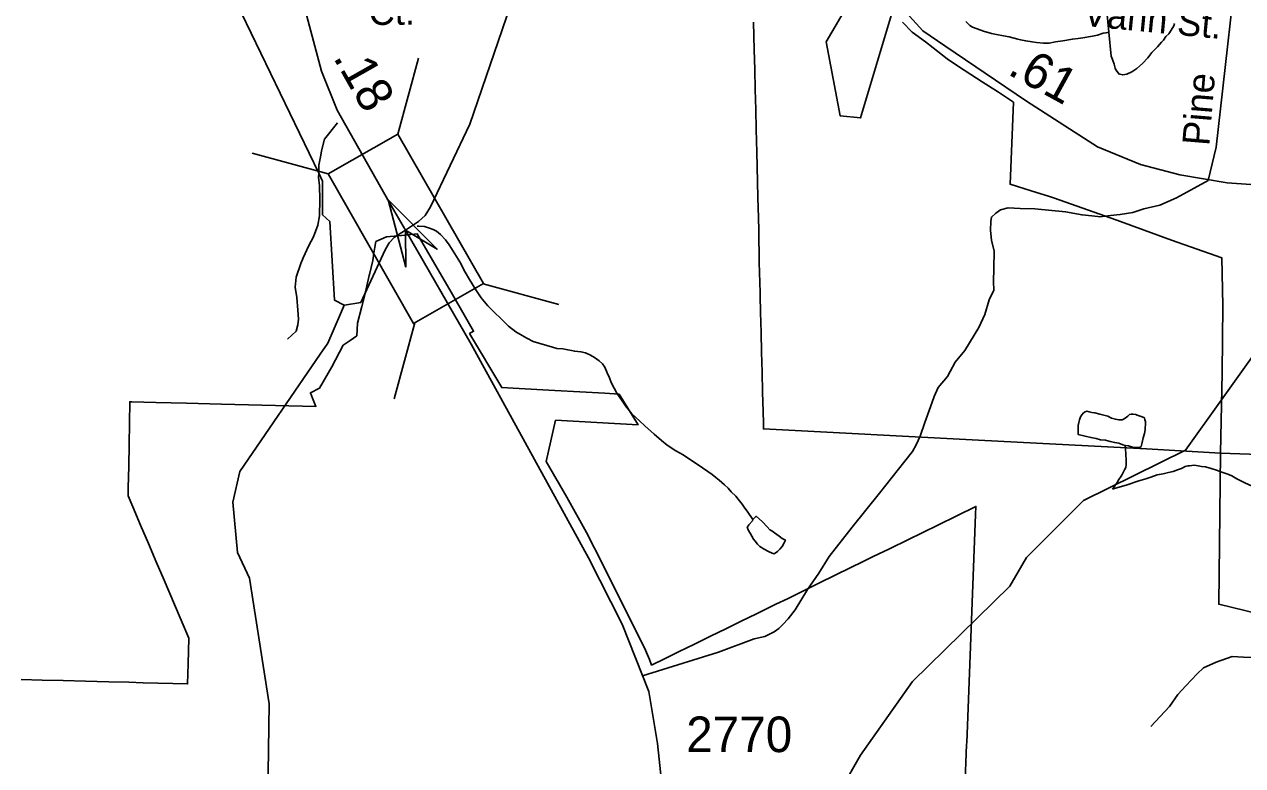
# Model space of a CAD drawing. Extents: x 2001466 to 2224147, y 644118 to 847247.
# Drawn here: x 2061405 to 2065678, y 660904 to 663505 of the extents above; entities that cross this region are included whole.
import ezdxf

# ---------------------------------------------------------------- set-up
doc = ezdxf.new("R2010")
doc.units = 0
for name, color, linetype in [('Exist Boundary Political City Limit New', 7, 'Continuous'), ('Exist Hydrographic Creek Single Shore', 7, 'Continuous'), ('Exist Hydrographic Misc Water Feature', 7, 'Continuous'), ('Exist Road Non-System Type 51', 7, 'Continuous'), ('Exist Road Non-System Type 51 Label', 7, 'Continuous'), ('Exist Road Secondary Mileage Hundredths English Label', 7, 'Continuous'), ('Exist Road Secondary Structure Standard Bridge Attributed CELL', 7, 'Continuous'), ('Exist Road Secondary Structure Standard Bridge CELL', 7, 'Continuous'), ('Exist Road Secondary Type 51 Attributed', 7, 'Continuous'), ('Exist Road Secondary Type 51 Number Label', 7, 'Continuous'), ('Map Preparation Boundary City Limit Buffer Line', 7, 'Continuous')]:
    doc.layers.add(name, color=color, linetype=linetype)

msp = doc.modelspace()

# ---------------------------------------------------------------- linework, layer by layer
at = {"layer": 'Exist Boundary Political City Limit New'}
for points in [[(2064450.1, 663551.2), (2064337.5, 663176.8), (2064265.9, 663184), (2064217.1, 663443.8), (2064351.8, 663673.4)], [(2063962.6, 663512.6), (2063965, 663415.9), (2063966.6, 663345.9), (2063968.4, 663275.9), (2063970.1, 663206), (2063971.8, 663136), (2063973.8, 663055.9), (2063974.9, 663005.9), (2063977.5, 662897.4), (2063979.2, 662826.2), (2063980.4, 662783.4), (2063982.6, 662669.2), (2063985.2, 662564.4), (2063985.8, 662553.5), (2063987.1, 662494.4), (2063988.9, 662424.4), (2063990.5, 662354.4), (2063992.2, 662284.4), (2063993.9, 662214.4), (2063995.8, 662146.5), (2063996.8, 662106.1), (2063997.2, 662085.8), (2064750.9, 662045.9), (2065271, 662019.8), (2065340.9, 662016.2), (2065599.6, 662000.7)], [(2065599.6, 662000.7), (2065605.9, 662282.2), (2065608.2, 662518.7), (2065604.9, 662685.3), (2065428.1, 662748), (2065236, 662817.9), (2065014.5, 662895.9), (2065000, 662900.4), (2064935.6, 662920.4), (2064861.8, 662944.2), (2064874.2, 663231.4), (2064820.9, 663266.9), (2064763.8, 663303), (2064681.5, 663356.5), (2064641.5, 663383.5), (2064592.2, 663421.9), (2064565, 663443.2), (2064518.9, 663477.5), (2064484.9, 663512)], [(2062588.5, 662514.9), (2062597.6, 662551.9), (2062614.5, 662623.9), (2062615.2, 662627.2), (2062626.8, 662675.9), (2062631.2, 662702.1), (2062634.8, 662722.8), (2062638.2, 662742.8), (2062675.1, 662759.2), (2062727.5, 662764.5), (2062782.8, 662769.9), (2062901.6, 662564.8), (2062951.8, 662478.2), (2062980.6, 662428.3), (2062966.6, 662420.1), (2063079.1, 662230.8), (2063119.5, 662228.6), (2063266, 662220.6), (2063440.8, 662211.1), (2063490.9, 662208.1), (2063557.6, 662100.1), (2063268, 662116.2), (2063234.8, 661971.3), (2063308.1, 661845.7), (2063376, 661722.1), (2063433.8, 661610.6), (2063513.5, 661450.4), (2063565.6, 661346), (2063583, 661309.2), (2063596.9, 661276.6), (2063604.5, 661257), (2063649.6, 661279.1), (2063703.6, 661305.5), (2063723.6, 661315.3), (2063757.4, 661331.9), (2063811.2, 661358.3), (2063865.1, 661384.7), (2063919.1, 661411.1), (2063972.9, 661437.5), (2064026.8, 661463.8), (2064040.4, 661470.4), (2064081.2, 661490), (2064135.1, 661516.4), (2064189, 661542.9), (2064253.2, 661574.4), (2064347.1, 661620.4), (2064379.9, 661636.4), (2064441.6, 661666.7), (2064503.4, 661697), (2064608.5, 661748.4), (2064742.2, 661814), (2064740.8, 661785.2), (2064714.6, 661105.9), (2064709.9, 660985.3), (2064709.6, 660978.2), (2064703.5, 660822.3)], [(2061393.6, 661206.6), (2061467.5, 661204.6), (2061541.8, 661202.7), (2061619.9, 661200.7), (2061700.9, 661198.6), (2061771.4, 661196.8), (2061821.4, 661195.4), (2061977.5, 661191.4), (2061979.8, 661261.4), (2061982.5, 661351.4), (2061955.6, 661414.4), (2061931.9, 661469.9), (2061895.4, 661555.3), (2061867.8, 661619.7), (2061840.2, 661684.1), (2061812.8, 661748.4), (2061785.1, 661812.8), (2061769.1, 661850.4), (2061769.6, 661879.4), (2061771, 661955.1), (2061772.2, 662030.5), (2061773.6, 662106), (2061775, 662181), (2061781.9, 662180.8), (2061866, 662178.4), (2061973.2, 662175.8), (2062096.6, 662172.8), (2062427.9, 662164.6), (2062415.9, 662194), (2062408.4, 662212.4), (2062440, 662228.6), (2062483, 662304), (2062522.6, 662379), (2062547.2, 662395.6), (2062571.6, 662412.6), (2062574, 662456.2), (2062588.5, 662514.9)], [(2066275.4, 661305), (2065593.8, 661470.8), (2065599.6, 662000.7)], [(2065599.6, 662000.7), (2065971.9, 661987.2)]]:
    msp.add_lwpolyline(points, dxfattribs=at)
at = {"layer": 'Exist Hydrographic Creek Single Shore'}
for p, q in [((2062524.2, 662514.2), (2062526.8, 662520.1)), ((2062526.8, 662520.1), (2062528.2, 662520.3)), ((2062513.3, 662489), (2062524.2, 662514.2))]:
    msp.add_line(p, q, dxfattribs=at)
for points in [[(2062528.2, 662520.3), (2062585.1, 662528.7), (2062671, 662713.7), (2062684.2, 662738.7), (2062703.3, 662758.5), (2062741.4, 662783.1), (2062787.6, 662812.8), (2062811, 662834.8), (2062829.4, 662864.8), (2062967.1, 663154.1), (2063124.2, 663613.5), (2063540.2, 663946.2), (2063741.9, 664019.3)], [(2062442.5, 662348), (2062469, 662386.7), (2062513.3, 662489)], [(2061717.1, 658619.1), (2061708.1, 659170.5), (2061624, 659520), (2061523.9, 659627), (2061490.1, 659742.5), (2061490.1, 659903.3), (2061523.1, 659978), (2061623, 660035.1), (2061806.1, 660044.5), (2062098.1, 659979.5), (2062215, 660003.3), (2062248, 660071.6), (2062263.1, 661121.2), (2062195.1, 661562.2), (2062153, 661651.6), (2062136, 661829.1), (2062161, 661936.8), (2062442.5, 662348)]]:
    msp.add_lwpolyline(points, dxfattribs=at)
at = {"layer": 'Exist Hydrographic Misc Water Feature'}
for points in [[(2062437.5, 662983), (2062166.2, 663544.3), (2062164.8, 663589.2)], [(2065200.5, 663561.5), (2065208.7, 663477.5)], [(2064706.7, 663514.6), (2064720.7, 663500.6), (2064730.7, 663494.6), (2064746.7, 663488.7), (2064768.7, 663480.7), (2064796.8, 663472.7), (2064814.8, 663468.8), (2064838.8, 663464.8), (2064858.7, 663460.8), (2064888.8, 663452.9), (2064898.7, 663450.9), (2064916.9, 663447), (2064938.9, 663443), (2064954.9, 663441), (2064978.9, 663439.1), (2064998.9, 663439.1), (2065020.7, 663443.1), (2065046.7, 663447.2), (2065080.8, 663453.3), (2065100.7, 663455.3), (2065116.6, 663457.3), (2065150.7, 663463.4), (2065168.7, 663467.4), (2065188.8, 663473.5), (2065198.7, 663475.5), (2065208.7, 663477.5)], [(2065208.7, 663477.5), (2065216.9, 663393.5), (2065220.8, 663381.5), (2065226.8, 663365.5), (2065230.9, 663351.5), (2065232.9, 663345.6), (2065237, 663339.6), (2065243, 663331.6), (2065247.1, 663329.6), (2065256.9, 663327.6), (2065271, 663329.6), (2065288.9, 663337.7), (2065306.9, 663349.7), (2065326.8, 663367.7), (2065344.9, 663387.8), (2065358.8, 663405.8), (2065378.7, 663425.9), (2065392.6, 663441.9), (2065400.6, 663449.9), (2065408.6, 663461.9), (2065418.7, 663471.9), (2065426.7, 663484), (2065436.5, 663499.9), (2065438.6, 663507.9)], [(2062526.8, 662520.1), (2062493.2, 662537.1), (2062476.2, 662813), (2062451.2, 662836.5), (2062451.2, 662954.6), (2062437.5, 662983)], [(2062782.5, 662797.1), (2062788.5, 662797.1), (2062808.6, 662795.2), (2062822.5, 662791.2), (2062838.5, 662785.2), (2062850.4, 662779.2), (2062864.6, 662767.2), (2062882.4, 662749.3), (2062894.5, 662731.3), (2062908.6, 662709.4), (2062932.6, 662671.4), (2062950.7, 662635.4), (2062966.7, 662609.5), (2062988.8, 662573.6), (2063006.9, 662545.6), (2063030.9, 662517.6), (2063053, 662495.7), (2063077, 662471.8), (2063103, 662445.8), (2063129.1, 662425.8), (2063151, 662413.9), (2063167, 662403.9), (2063189.2, 662391.9), (2063209, 662386), (2063237.1, 662378.1), (2063257, 662372.1), (2063273, 662368.1), (2063293.1, 662366.1), (2063335.2, 662358.3), (2063357.1, 662356.3), (2063373.1, 662352.3), (2063391.1, 662344.3), (2063405.1, 662336.4), (2063421.3, 662324.4), (2063433.2, 662314.4), (2063441.2, 662302.4), (2063449.2, 662282.4), (2063457.2, 662264.5), (2063463.3, 662248.5), (2063473.4, 662228.5), (2063483.4, 662210.6), (2063501.5, 662184.6), (2063513.5, 662166.6), (2063535.5, 662138.7), (2063563.4, 662112.7), (2063581.6, 662096.8), (2063613.6, 662066.8), (2063639.7, 662044.9), (2063659.8, 662028.9), (2063689.7, 662009), (2063715.7, 661995), (2063741.8, 661977.1), (2063767.6, 661959.1), (2063817.8, 661925.2), (2063829.7, 661915.3), (2063841.8, 661905.3), (2063859.9, 661889.3), (2063873.8, 661877.3), (2063883.9, 661865.4), (2063899.9, 661849.4), (2063907.9, 661839.4), (2063922, 661821.4), (2063931.9, 661807.4), (2063940.1, 661797.4), (2063960.2, 661767.5)], [(2065597.8, 662180), (2065726.1, 662359.9), (2065796.3, 662392.4)], [(2064271.3, 660824.8), (2064337, 660941.2), (2064520.1, 661200), (2064861.2, 661534.3), (2064919, 661634.8), (2065119.1, 661834.2), (2065477.1, 662010.6), (2065597.8, 662180)], [(2065265.3, 662027.9), (2065257.3, 662029.9), (2065243.4, 662035.9), (2065229.2, 662037.9), (2065213.2, 662041.8), (2065197.2, 662045.8), (2065179.4, 662047.7), (2065163.4, 662051.7), (2065145.4, 662055.7), (2065125.3, 662059.7), (2065101.3, 662065.6), (2065101.3, 662079.6), (2065101.3, 662085.6), (2065101.3, 662097.6), (2065103.1, 662107.6), (2065105.2, 662117.6), (2065109.3, 662127.6), (2065113.2, 662135.6), (2065119.1, 662141.6), (2065125.1, 662145.6), (2065131, 662147.7), (2065139, 662145.7), (2065149, 662143.7), (2065159.1, 662141.7), (2065177.1, 662137.7), (2065191.1, 662133.7), (2065205.2, 662129.8), (2065217.1, 662123.8), (2065231.3, 662119.8), (2065243.2, 662117.8), (2065249.1, 662117.8), (2065255.3, 662117.8), (2065259.2, 662119.8), (2065265.1, 662123.9), (2065275.2, 662129.9), (2065281.1, 662135.9), (2065287, 662137.9), (2065293, 662137.9), (2065303, 662136), (2065307.1, 662134), (2065315.1, 662132), (2065325, 662128), (2065333, 662124), (2065335, 662118), (2065337.3, 662112), (2065337.3, 662104.1), (2065337.3, 662100.1), (2065335.2, 662090.1), (2065335.2, 662082.1), (2065333.2, 662070.1), (2065329.3, 662054.1), (2065325.4, 662038.1), (2065321.3, 662024), (2065317.4, 662020), (2065303.2, 662020), (2065291.4, 662022), (2065277.4, 662025.9), (2065265.3, 662027.9)], [(2065265.3, 662027.9), (2065267.4, 661999.9), (2065269.4, 661973.9), (2065269.4, 661960), (2065267.4, 661949.9), (2065263.5, 661941.9), (2065255.5, 661925.9), (2065251.6, 661919.9), (2065243.6, 661907.9), (2065237.6, 661897.9), (2065221.6, 661873.9)], [(2065475.5, 661954.3), (2065463.4, 661946.3), (2065449.4, 661942.3), (2065433.5, 661936.3), (2065417.5, 661932.2), (2065399.4, 661928.2), (2065377.5, 661924.2), (2065355.5, 661916.1), (2065337.5, 661910.1), (2065313.5, 661904.1), (2065269.6, 661887.9), (2065231.5, 661877.9), (2065221.6, 661873.9)], [(2065475.5, 661954.3), (2065485.9, 661955.6), (2065491.5, 661956.4), (2065507.5, 661958.4), (2065521.4, 661956.4), (2065533.5, 661954.4), (2065547.5, 661952.5), (2065567.4, 661946.5), (2065585.4, 661940.6), (2065601.4, 661934.6), (2065625.4, 661926.6), (2065639.5, 661920.6), (2065657.4, 661910.7), (2065685.5, 661896.7), (2065711.5, 661884.8), (2065727.5, 661878.8), (2065743.5, 661870.9), (2065755.6, 661862.9), (2065773.6, 661852.9), (2065781.6, 661850.9), (2065799.5, 661842.9), (2065819.6, 661833), (2065829.6, 661827)], [(2063960.2, 661767.5), (2063972, 661779.5), (2063994, 661759.6), (2064010, 661741.6), (2064020, 661731.6), (2064026, 661727.6), (2064036.2, 661721.7), (2064044.2, 661715.7), (2064052.2, 661709.7), (2064062.3, 661701.7), (2064070.3, 661697.8), (2064074.2, 661695.8), (2064070.3, 661685.8), (2064062.3, 661673.7), (2064054.3, 661663.7), (2064046.3, 661655.7), (2064038.3, 661649.7), (2064034.4, 661647.7), (2064028.2, 661649.7), (2064014.3, 661655.7), (2064000.1, 661663.7), (2063984.1, 661673.6), (2063976.1, 661681.6), (2063968.1, 661691.6), (2063962.2, 661699.5), (2063956.3, 661709.5), (2063950.1, 661719.5), (2063946.2, 661727.5), (2063942.1, 661735.5), (2063940.1, 661739.5), (2063946, 661749.5), (2063958.1, 661763.5), (2063960.2, 661767.5)]]:
    msp.add_lwpolyline(points, dxfattribs=at)
at = {"layer": 'Exist Road Non-System Type 51'}
for points in [[(2065556.9, 662957.4), (2065584.8, 663073.5), (2065624.9, 663426.5), (2065645, 663614.2)], [(2062503.1, 663159.5), (2062457.9, 663102.4), (2062447, 663060.6), (2062444.3, 663045.4)], [(2062444.3, 663045.4), (2062438, 663010.8), (2062437.5, 662983)], [(2062437.5, 662983), (2062437.2, 662968.8), (2062440.6, 662938.7), (2062441.6, 662890.7), (2062440.4, 662832.7), (2062433.8, 662800.9), (2062418.9, 662759.2), (2062402.3, 662729.5), (2062383.4, 662685.9), (2062375, 662666), (2062358, 662618.4), (2062355.3, 662582.4), (2062360.6, 662546.3), (2062363.7, 662502.3), (2062367, 662470.2), (2062364.6, 662450.3), (2062358.2, 662428.4), (2062327.6, 662401)], [(2065169.2, 662830.3), (2065176.3, 662829.2), (2065214.4, 662834.4), (2065248.5, 662837.7), (2065292.7, 662844.8), (2065330.9, 662858), (2065387.2, 662870.9), (2065445.7, 662895.7), (2065556.9, 662957.4)], [(2063573.5, 661219.7), (2063839.3, 661302.3), (2063964.2, 661349.8), (2064002.4, 661357), (2064034.7, 661374.3), (2064051, 661386), (2064065.2, 661399.7), (2064083.6, 661419.3), (2064108.3, 661450.8), (2064151.7, 661522), (2064190.9, 661579.2), (2064228.1, 661638.4), (2064308.2, 661740.8), (2064404.6, 661860.8), (2064492.9, 661973), (2064519.6, 662006.5), (2064532.1, 662030.2), (2064546.7, 662060), (2064563.6, 662107.6), (2064582.8, 662163.2), (2064595.5, 662199), (2064610.2, 662230.7), (2064643, 662270), (2064670, 662319.4), (2064702.8, 662360.8), (2064752.5, 662441.8), (2064773.4, 662487.3), (2064788.4, 662539), (2064805.1, 662572.7), (2064803.7, 662602.7), (2064804.7, 662648.7), (2064805.9, 662710.7), (2064796.7, 662746.9), (2064793.4, 662782.9), (2064794, 662812.9), (2064796.3, 662828.9), (2064812.6, 662842.6), (2064828.8, 662854.2), (2064855, 662861.7), (2064896.9, 662858.8), (2064948.9, 662857.8), (2065056.7, 662847.6), (2065114.5, 662836.4), (2065148.4, 662833.7), (2065169.2, 662830.3)], [(2065882.5, 661266.8), (2065830.5, 661265.9), (2065796.7, 661276.6), (2065756.8, 661281.4), (2065714.9, 661284.2), (2065680.9, 661284.9), (2065641, 661287.7), (2065584.5, 661266.9), (2065540.1, 661247.8), (2065517.7, 661226.2), (2065478.9, 661185), (2065450.2, 661153.6), (2065421.4, 661112.2), (2065355.9, 661041.5)]]:
    msp.add_lwpolyline(points, dxfattribs=at)
at = {"layer": 'Exist Road Secondary Structure Standard Bridge Attributed CELL'}
msp.add_lwpolyline([(2062743, 662653.2), (2062680.9, 662889), (2062852.6, 662715.8), (2062741.4, 662783.1)], close=True, dxfattribs=at)
at = {"layer": 'Exist Road Secondary Structure Standard Bridge CELL'}
for p, q in [((2062787.8, 663386.3), (2062715.2, 663120.1)), ((2062203.7, 663052.7), (2062470, 662980)), ((2063013.8, 662594.6), (2063280, 662521.9)), ((2062774.2, 662457.7), (2062701.5, 662191.5))]:
    msp.add_line(p, q, dxfattribs=at)
msp.add_lwpolyline([(2062715.2, 663120.1), (2063015, 662595.2), (2062769.8, 662455.2), (2062470, 662980)], close=True, dxfattribs=at)
at = {"layer": 'Exist Road Secondary Type 51 Attributed'}
for points in [[(2062375.7, 663661.3), (2062391.1, 663551.5), (2062447.5, 663340.1), (2062501.7, 663203.7), (2062684.2, 662880.7), (2062741.4, 662783.1)], [(2064440.4, 663610.7), (2064556.5, 663481.8), (2064633.5, 663429), (2064920.1, 663235.7), (2065168.2, 663075.2), (2065319.1, 663012.9), (2065456.9, 662976.9), (2065623.6, 662948.4), (2065772.5, 662938.9), (2065940.3, 662951.6), (2066176.2, 662980.1), (2066324, 662980.1), (2066733.5, 662929.4), (2067363.7, 662863.9), (2067760.6, 662825.9), (2068025, 662822.7)], [(2062741.4, 662783.1), (2062972.3, 662382.7), (2063383.3, 661633.3), (2063501.5, 661400.9), (2063595.4, 661164.3), (2063625, 660982.7), (2063639.8, 660849.6), (2063635.5, 660663.7), (2063607, 660443.9), (2063560.6, 660135.5), (2063507.8, 659875.7), (2063447.1, 659660.2), (2063331, 659291.5), (2063241.8, 659018), (2063209.1, 658898.6), (2063204.9, 658812), (2063213.3, 658723.3), (2063251.3, 658602.8), (2063385.4, 658233.1), (2063511.5, 657876.1)]]:
    msp.add_lwpolyline(points, dxfattribs=at)
at = {"layer": 'Map Preparation Boundary City Limit Buffer Line'}
for points in [[(2064450.1, 663551.2), (2064337.5, 663176.8), (2064265.9, 663184), (2064217.1, 663443.8), (2064351.8, 663673.4)], [(2063962.6, 663512.6), (2063965, 663415.9), (2063966.6, 663345.9), (2063968.4, 663275.9), (2063970.1, 663206), (2063971.8, 663136), (2063973.8, 663055.9), (2063974.9, 663005.9), (2063977.5, 662897.4), (2063979.2, 662826.2), (2063980.4, 662783.4), (2063982.6, 662669.2), (2063985.2, 662564.4), (2063985.8, 662553.5), (2063987.1, 662494.4), (2063988.9, 662424.4), (2063990.5, 662354.4), (2063992.2, 662284.4), (2063993.9, 662214.4), (2063995.8, 662146.5), (2063996.8, 662106.1), (2063997.2, 662085.8), (2064750.9, 662045.9), (2065271, 662019.8), (2065340.9, 662016.2), (2065599.6, 662000.7)], [(2065599.6, 662000.7), (2065605.9, 662282.2), (2065608.2, 662518.7), (2065604.9, 662685.3), (2065428.1, 662748), (2065236, 662817.9), (2065014.5, 662895.9), (2065000, 662900.4), (2064935.6, 662920.4), (2064861.8, 662944.2), (2064874.2, 663231.4), (2064820.9, 663266.9), (2064763.8, 663303), (2064681.5, 663356.5), (2064641.5, 663383.5), (2064592.2, 663421.9), (2064565, 663443.2), (2064518.9, 663477.5), (2064484.9, 663512)], [(2062588.5, 662514.9), (2062597.6, 662551.9), (2062614.5, 662623.9), (2062615.2, 662627.2), (2062626.8, 662675.9), (2062631.2, 662702.1), (2062634.8, 662722.8), (2062638.2, 662742.8), (2062675.1, 662759.2), (2062727.5, 662764.5), (2062782.8, 662769.9), (2062901.6, 662564.8), (2062951.8, 662478.2), (2062980.6, 662428.3), (2062966.6, 662420.1), (2063079.1, 662230.8), (2063119.5, 662228.6), (2063266, 662220.6), (2063440.8, 662211.1), (2063490.9, 662208.1), (2063557.6, 662100.1), (2063268, 662116.2), (2063234.8, 661971.3), (2063308.1, 661845.7), (2063376, 661722.1), (2063433.8, 661610.6), (2063513.5, 661450.4), (2063565.6, 661346), (2063583, 661309.2), (2063596.9, 661276.6), (2063604.5, 661257), (2063649.6, 661279.1), (2063703.6, 661305.5), (2063723.6, 661315.3), (2063757.4, 661331.9), (2063811.2, 661358.3), (2063865.1, 661384.7), (2063919.1, 661411.1), (2063972.9, 661437.5), (2064026.8, 661463.8), (2064040.4, 661470.4), (2064081.2, 661490), (2064135.1, 661516.4), (2064189, 661542.9), (2064253.2, 661574.4), (2064347.1, 661620.4), (2064379.9, 661636.4), (2064441.6, 661666.7), (2064503.4, 661697), (2064608.5, 661748.4), (2064742.2, 661814), (2064740.8, 661785.2), (2064714.6, 661105.9), (2064709.9, 660985.3), (2064709.6, 660978.2), (2064703.5, 660822.3)], [(2061393.6, 661206.6), (2061467.5, 661204.6), (2061541.8, 661202.7), (2061619.9, 661200.7), (2061700.9, 661198.6), (2061771.4, 661196.8), (2061821.4, 661195.4), (2061977.5, 661191.4), (2061979.8, 661261.4), (2061982.5, 661351.4), (2061955.6, 661414.4), (2061931.9, 661469.9), (2061895.4, 661555.3), (2061867.8, 661619.7), (2061840.2, 661684.1), (2061812.8, 661748.4), (2061785.1, 661812.8), (2061769.1, 661850.4), (2061769.6, 661879.4), (2061771, 661955.1), (2061772.2, 662030.5), (2061773.6, 662106), (2061775, 662181), (2061781.9, 662180.8), (2061866, 662178.4), (2061973.2, 662175.8), (2062096.6, 662172.8), (2062427.9, 662164.6), (2062415.9, 662194), (2062408.4, 662212.4), (2062440, 662228.6), (2062483, 662304), (2062522.6, 662379), (2062547.2, 662395.6), (2062571.6, 662412.6), (2062574, 662456.2), (2062588.5, 662514.9)], [(2066275.4, 661305), (2065593.8, 661470.8), (2065599.6, 662000.7)], [(2065599.6, 662000.7), (2065971.9, 661987.2)]]:
    msp.add_lwpolyline(points, dxfattribs=at)

# ---------------------------------------------------------------- texts
at = {"layer": 'Exist Road Non-System Type 51 Label'}
for s, rotation, p in [('Ct.', 0.4195, (2062612.7, 663502.4)), ('Vann St.', 354.5121, (2065114.5, 663500.2)), ('Pine', 85.33, (2065560.4, 663076.9))]:
    msp.add_text(s, height=95, rotation=rotation, dxfattribs=at).set_placement(p)
at = {"layer": 'Exist Road Secondary Mileage Hundredths English Label'}
for s, rotation, p in [('.18', 299.4673, (2062486.3, 663389.2)), ('.61', 331.1904, (2064849.1, 663332))]:
    msp.add_text(s, height=125, rotation=rotation, dxfattribs=at).set_placement(p)
at = {"layer": 'Exist Road Secondary Type 51 Number Label'}
msp.add_text('2770', height=125, dxfattribs=at).set_placement((2063726.2, 660951.8))

doc.saveas('drawing.dxf')
